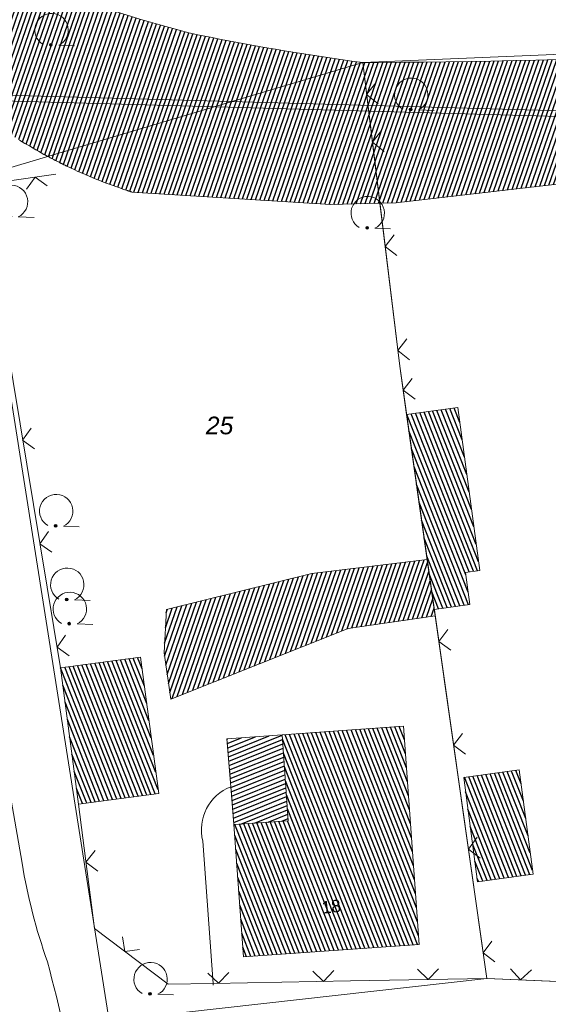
# Model space of a CAD drawing. Header units: metres. Extents: x 345144 to 348639, y 5629211 to 5635235.
# Tile 652 of 1056: x 346012 to 346037, y 5631697 to 5631744. Entities that reach past the tile are written whole.
import ezdxf
from ezdxf.enums import TextEntityAlignment as Align

# ---------------------------------------------------------------- set-up
doc = ezdxf.new("R2010")
doc.units = ezdxf.units.M
doc.header["$MEASUREMENT"] = 0
doc.linetypes.add('4_4', pattern=[1.4, 0.7, -0.7])
for name, color, linetype in [('011 Gebäude', 7, 'Continuous'), ('028 Geländeform', 7, 'Continuous'), ('081-083 Topographie', 7, 'Continuous'), ('AX Flurstück', 7, 'Continuous'), ('AX Gebäude', 7, 'Continuous'), ('Blatt', 7, 'Continuous'), ('Definitionslinie', 7, 'Continuous'), ('Präsentationsobjekt -Text (punktförmig)', 7, 'Continuous')]:
    doc.layers.add(name, color=color, linetype=linetype)
doc.styles.add('ARIAL', font='arial.ttf', dxfattribs={"height": 1})
doc.styles.add('ARIALIT', font='ariali.ttf', dxfattribs={"height": 1})
pattern_1 = [(250.9552151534, (0, 0), (0.1890527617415, -0.065261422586), [])]
pattern_2 = [(111.5294117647, (0, 0), (-0.186045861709, -0.07339575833), [])]

# ---------------------------------------------------------------- blocks, each defined once
blk = doc.blocks.new('alk_7100_nrwx2')
at = {"true_color": 0x2e2e2e}
h = blk.add_hatch(color=250, dxfattribs=at)
edge = h.paths.add_edge_path(flags=0)
edge.add_arc((0.024073, -0.597267), 0.057254, 180, 360, ccw=False)
edge.add_arc((0.024073, -0.597267), 0.057255, 0, 180, ccw=False)
at = {"color": 250, "lineweight": 5, "true_color": 0x2e2e2e, "flags": 128}
blk.add_lwpolyline([(0.349382, -0.597267), (1, -0.597267)], dxfattribs=at)
at = {"color": 250, "lineweight": 5, "true_color": 0x2e2e2e}
for centre, radius, start, end in [((0.024073, 0.012362), 0.690995, -61.9148169, -118.0851831), ((0.024073, -0.597267), 0.057255, 0, 180), ((0.024073, -0.597267), 0.057254, 180, 0)]:
    blk.add_arc(centre, radius, start, end, dxfattribs=at)

msp = doc.modelspace()

# ---------------------------------------------------------------- hatches: boundary and pattern name
at = {"layer": '011 Gebäude', "true_color": 0x8f8f8f}
h = msp.add_hatch(dxfattribs=at)
h.set_pattern_fill('_USER', color=252, scale=0.2, angle=201.8823529, style=0, pattern_type=0)
h.set_pattern_definition([(201.882352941, (0, 0), (0.074540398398, -0.185590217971), [])])
h.paths.add_polyline_path([(346021.943, 5631705.835), (346021.794, 5631707.637), (346021.794, 5631707.637), (346021.606, 5631709.919), (346021.606, 5631709.919), (346024.239, 5631710.107), (346024.239, 5631710.107), (346024.532, 5631706.02), (346024.532, 5631706.02)], flags=0)
at = {"layer": '028 Geländeform', "true_color": 0xb27500}
h = msp.add_hatch(dxfattribs=at)
h.set_pattern_fill('_USER', color=44, scale=0.2, angle=250.9552152, style=0, pattern_type=0)
h.set_pattern_definition(pattern_1)
h.paths.add_polyline_path([(346009.372, 5631740.861), (346010.685, 5631746.321), (346010.685, 5631746.321), (346012.568, 5631745.88), (346012.568, 5631745.88), (346013.011875, 5631745.712375), (346013.457563, 5631745.550484), (346013.90325, 5631745.388594), (346014.35075, 5631745.232438), (346014.79825, 5631745.076281), (346015.247563, 5631744.925859), (346015.696875, 5631744.775438), (346016.148, 5631744.63075), (346016.599125, 5631744.486063), (346017.052063, 5631744.347109), (346017.505, 5631744.208156), (346017.95975, 5631744.074938), (346018.4145, 5631743.941719), (346018.871063, 5631743.814234), (346019.327625, 5631743.68675), (346019.786, 5631743.565), (346019.786, 5631743.565), (346020.30125, 5631743.458125), (346020.817281, 5631743.355875), (346021.333313, 5631743.253625), (346021.850125, 5631743.156), (346022.366938, 5631743.058375), (346022.884531, 5631742.965375), (346023.402125, 5631742.872375), (346023.9205, 5631742.784), (346024.438875, 5631742.695625), (346024.958031, 5631742.611875), (346025.477188, 5631742.528125), (346025.997125, 5631742.449), (346026.517063, 5631742.369875), (346027.037781, 5631742.295375), (346027.5585, 5631742.220875), (346028.08, 5631742.151), (346028.08, 5631742.151), (346028.121, 5631742.15125), (346028.162, 5631742.1515), (346028.203, 5631742.15175), (346028.244, 5631742.152), (346028.285, 5631742.15225), (346028.326, 5631742.1525), (346028.367, 5631742.15275), (346028.408, 5631742.153), (346028.449, 5631742.15325), (346028.49, 5631742.1535), (346028.531, 5631742.15375), (346028.572, 5631742.154), (346028.613, 5631742.15425), (346028.654, 5631742.1545), (346028.695, 5631742.15475), (346028.736, 5631742.155), (346028.736, 5631742.155), (346028.742, 5631742.155125), (346028.748016, 5631742.155234), (346028.754031, 5631742.155344), (346028.760063, 5631742.155438), (346028.766094, 5631742.155531), (346028.772141, 5631742.155609), (346028.778188, 5631742.155688), (346028.78425, 5631742.15575), (346028.790313, 5631742.155813), (346028.796391, 5631742.155859), (346028.802469, 5631742.155906), (346028.808563, 5631742.155938), (346028.814656, 5631742.155969), (346028.820766, 5631742.155984), (346028.826875, 5631742.156), (346028.833, 5631742.156), (346028.833, 5631742.156), (346029.90425, 5631742.163875), (346030.975375, 5631742.176188), (346032.0465, 5631742.1885), (346033.1175, 5631742.20525), (346034.1885, 5631742.222), (346035.259375, 5631742.243187), (346036.33025, 5631742.264375), (346037.401, 5631742.29), (346038.47175, 5631742.315625), (346039.542375, 5631742.345688), (346040.613, 5631742.37575), (346041.6835, 5631742.41025), (346042.754, 5631742.44475), (346043.824375, 5631742.483688), (346044.89475, 5631742.522625), (346045.965, 5631742.566), (346045.965, 5631742.566), (346045.994125, 5631742.56725), (346046.02325, 5631742.568484), (346046.052375, 5631742.569719), (346046.0815, 5631742.570938), (346046.110625, 5631742.572156), (346046.13975, 5631742.573359), (346046.168875, 5631742.574563), (346046.198, 5631742.57575), (346046.227125, 5631742.576938), (346046.25625, 5631742.578109), (346046.285375, 5631742.579281), (346046.3145, 5631742.580438), (346046.343625, 5631742.581594), (346046.37275, 5631742.582734), (346046.401875, 5631742.583875), (346046.431, 5631742.585), (346046.431, 5631742.585), (346046.436, 5631742.58525), (346046.441, 5631742.5855), (346046.446, 5631742.58575), (346046.451, 5631742.586), (346046.456, 5631742.58625), (346046.461, 5631742.5865), (346046.466, 5631742.58675), (346046.471, 5631742.587), (346046.476, 5631742.58725), (346046.481, 5631742.5875), (346046.486, 5631742.58775), (346046.491, 5631742.588), (346046.496, 5631742.58825), (346046.501, 5631742.5885), (346046.506, 5631742.58875), (346046.511, 5631742.589), (346046.511, 5631742.589), (346046.863375, 5631742.603625), (346047.21575, 5631742.618734), (346047.568125, 5631742.633844), (346047.9205, 5631742.649438), (346048.272875, 5631742.665031), (346048.62525, 5631742.681109), (346048.977625, 5631742.697188), (346049.33, 5631742.71375), (346049.682375, 5631742.730313), (346050.03475, 5631742.747359), (346050.387125, 5631742.764406), (346050.7395, 5631742.781938), (346051.091875, 5631742.799469), (346051.44425, 5631742.817484), (346051.796625, 5631742.8355), (346052.149, 5631742.854), (346052.149, 5631742.854), (346052.4475, 5631742.849375), (346052.745891, 5631742.847938), (346053.044281, 5631742.8465), (346053.342563, 5631742.84825), (346053.640844, 5631742.85), (346053.939016, 5631742.854937), (346054.237188, 5631742.859875), (346054.53525, 5631742.868), (346054.833313, 5631742.876125), (346055.131266, 5631742.887438), (346055.429219, 5631742.89875), (346055.727063, 5631742.91325), (346056.024906, 5631742.92775), (346056.322641, 5631742.945438), (346056.620375, 5631742.963125), (346056.918, 5631742.984), (346056.918, 5631742.984), (346057.022875, 5631742.999), (346057.127734, 5631743.014), (346057.232594, 5631743.029), (346057.337438, 5631743.044), (346057.442281, 5631743.059), (346057.547109, 5631743.074), (346057.651938, 5631743.089), (346057.75675, 5631743.104), (346057.861563, 5631743.119), (346057.966359, 5631743.134), (346058.071156, 5631743.149), (346058.175937, 5631743.164), (346058.280719, 5631743.179), (346058.385484, 5631743.194), (346058.49025, 5631743.209), (346058.595, 5631743.224), (346058.595, 5631743.224), (346058.613, 5631743.226625), (346058.630984, 5631743.22925), (346058.648969, 5631743.231875), (346058.666938, 5631743.2345), (346058.684906, 5631743.237125), (346058.702859, 5631743.23975), (346058.720813, 5631743.242375), (346058.73875, 5631743.245), (346058.756688, 5631743.247625), (346058.774609, 5631743.25025), (346058.792531, 5631743.252875), (346058.810438, 5631743.2555), (346058.828344, 5631743.258125), (346058.846234, 5631743.26075), (346058.864125, 5631743.263375), (346058.882, 5631743.266), (346058.882, 5631743.266), (346059.106875, 5631743.29825), (346059.33175, 5631743.330531), (346059.556625, 5631743.362812), (346059.7815, 5631743.395125), (346060.006375, 5631743.427437), (346060.23125, 5631743.459781), (346060.456125, 5631743.492125), (346060.681, 5631743.5245), (346060.905875, 5631743.556875), (346061.13075, 5631743.589281), (346061.355625, 5631743.621688), (346061.5805, 5631743.654125), (346061.805375, 5631743.686563), (346062.03025, 5631743.719031), (346062.255125, 5631743.7515), (346062.48, 5631743.784), (346062.48, 5631743.784), (346062.556875, 5631743.795125), (346062.63375, 5631743.80625), (346062.710625, 5631743.817375), (346062.7875, 5631743.8285), (346062.864375, 5631743.839625), (346062.94125, 5631743.85075), (346063.018125, 5631743.861875), (346063.095, 5631743.873), (346063.171875, 5631743.884125), (346063.24875, 5631743.89525), (346063.325625, 5631743.906375), (346063.4025, 5631743.9175), (346063.479375, 5631743.928625), (346063.55625, 5631743.93975), (346063.633125, 5631743.950875), (346063.71, 5631743.962), (346063.71, 5631743.962), (346063.7765, 5631743.971625), (346063.843, 5631743.98125), (346063.9095, 5631743.990875), (346063.976, 5631744.0005), (346064.0425, 5631744.010125), (346064.109, 5631744.01975), (346064.1755, 5631744.029375), (346064.242, 5631744.039), (346064.3085, 5631744.048625), (346064.375, 5631744.05825), (346064.4415, 5631744.067875), (346064.508, 5631744.0775), (346064.5745, 5631744.087125), (346064.641, 5631744.09675), (346064.7075, 5631744.106375), (346064.774, 5631744.116), (346064.774, 5631744.116), (346076.359, 5631745.812), (346076.359, 5631745.812), (346079.237, 5631745.694), (346079.237, 5631745.694), (346084.491, 5631745.477), (346084.491, 5631745.477), (346085.542, 5631745.426), (346085.542, 5631745.426), (346103.509, 5631744.556), (346103.509, 5631744.556), (346113.424, 5631744.206), (346113.424, 5631744.206), (346113.430125, 5631744.2065), (346113.436266, 5631744.207), (346113.442406, 5631744.2075), (346113.448563, 5631744.208), (346113.454719, 5631744.2085), (346113.460891, 5631744.209), (346113.467063, 5631744.2095), (346113.47325, 5631744.21), (346113.479438, 5631744.2105), (346113.485641, 5631744.211), (346113.491844, 5631744.2115), (346113.498063, 5631744.212), (346113.504281, 5631744.2125), (346113.510516, 5631744.213), (346113.51675, 5631744.2135), (346113.523, 5631744.214), (346113.523, 5631744.214), (346113.525375, 5631744.21425), (346113.527766, 5631744.2145), (346113.530156, 5631744.21475), (346113.532563, 5631744.215), (346113.534969, 5631744.21525), (346113.537391, 5631744.2155), (346113.539813, 5631744.21575), (346113.54225, 5631744.216), (346113.544688, 5631744.21625), (346113.547141, 5631744.2165), (346113.549594, 5631744.21675), (346113.552063, 5631744.217), (346113.554531, 5631744.21725), (346113.557016, 5631744.2175), (346113.5595, 5631744.21775), (346113.562, 5631744.218), (346113.562, 5631744.218), (346113.809125, 5631744.240625), (346114.052516, 5631744.271656), (346114.295906, 5631744.302688), (346114.535563, 5631744.342125), (346114.775219, 5631744.381563), (346115.011141, 5631744.429406), (346115.247063, 5631744.47725), (346115.47925, 5631744.5335), (346115.711437, 5631744.58975), (346115.939891, 5631744.654406), (346116.168344, 5631744.719063), (346116.393063, 5631744.792125), (346116.617781, 5631744.865188), (346116.838766, 5631744.946656), (346117.05975, 5631745.028125), (346117.277, 5631745.118), (346117.277, 5631745.118), (346117.282, 5631745.120125), (346117.287016, 5631745.12225), (346117.292031, 5631745.124375), (346117.297063, 5631745.1265), (346117.302094, 5631745.128625), (346117.307141, 5631745.13075), (346117.312188, 5631745.132875), (346117.31725, 5631745.135), (346117.322313, 5631745.137125), (346117.327391, 5631745.13925), (346117.332469, 5631745.141375), (346117.337563, 5631745.1435), (346117.342656, 5631745.145625), (346117.347766, 5631745.14775), (346117.352875, 5631745.149875), (346117.358, 5631745.152), (346117.358, 5631745.152), (346117.359, 5631745.152375), (346117.359984, 5631745.152766), (346117.360969, 5631745.153156), (346117.361937, 5631745.153563), (346117.362906, 5631745.153969), (346117.363859, 5631745.154391), (346117.364812, 5631745.154813), (346117.36575, 5631745.15525), (346117.366688, 5631745.155688), (346117.367609, 5631745.156141), (346117.368531, 5631745.156594), (346117.369438, 5631745.157063), (346117.370344, 5631745.157531), (346117.371234, 5631745.158016), (346117.372125, 5631745.1585), (346117.373, 5631745.159), (346117.373, 5631745.159), (346117.625625, 5631745.266125), (346117.873156, 5631745.384734), (346118.120688, 5631745.503344), (346118.363125, 5631745.633438), (346118.605563, 5631745.763531), (346118.842906, 5631745.905109), (346119.08025, 5631746.046688), (346119.3125, 5631746.19975), (346119.54475, 5631746.352813), (346119.771906, 5631746.517359), (346119.999062, 5631746.681906), (346120.221125, 5631746.857938), (346120.443188, 5631747.033969), (346120.660156, 5631747.221484), (346120.877125, 5631747.409), (346121.089, 5631747.608), (346121.089, 5631747.608), (346121.0925, 5631747.61175), (346121.096, 5631747.615516), (346121.0995, 5631747.619281), (346121.103, 5631747.623063), (346121.1065, 5631747.626844), (346121.11, 5631747.630641), (346121.1135, 5631747.634438), (346121.117, 5631747.63825), (346121.1205, 5631747.642063), (346121.124, 5631747.645891), (346121.1275, 5631747.649719), (346121.131, 5631747.653562), (346121.1345, 5631747.657406), (346121.138, 5631747.661266), (346121.1415, 5631747.665125), (346121.145, 5631747.669), (346121.145, 5631747.669), (346121.1455, 5631747.669625), (346121.146016, 5631747.67025), (346121.146531, 5631747.670875), (346121.147063, 5631747.6715), (346121.147594, 5631747.672125), (346121.148141, 5631747.67275), (346121.148688, 5631747.673375), (346121.14925, 5631747.674), (346121.149813, 5631747.674625), (346121.150391, 5631747.67525), (346121.150969, 5631747.675875), (346121.151563, 5631747.6765), (346121.152156, 5631747.677125), (346121.152766, 5631747.67775), (346121.153375, 5631747.678375), (346121.154, 5631747.679), (346121.154, 5631747.679), (346121.243125, 5631747.7775), (346121.328375, 5631747.877531), (346121.413625, 5631747.977563), (346121.495, 5631748.079125), (346121.576375, 5631748.180688), (346121.653875, 5631748.283781), (346121.731375, 5631748.386875), (346121.805, 5631748.4915), (346121.878625, 5631748.596125), (346121.948375, 5631748.702281), (346122.018125, 5631748.808438), (346122.084, 5631748.916125), (346122.149875, 5631749.023813), (346122.211875, 5631749.133031), (346122.273875, 5631749.24225), (346122.332, 5631749.353), (346122.332, 5631749.353), (346122.333875, 5631749.3565), (346122.335734, 5631749.36), (346122.337594, 5631749.3635), (346122.339438, 5631749.367), (346122.341281, 5631749.3705), (346122.343109, 5631749.374), (346122.344938, 5631749.3775), (346122.34675, 5631749.381), (346122.348563, 5631749.3845), (346122.350359, 5631749.388), (346122.352156, 5631749.3915), (346122.353938, 5631749.395), (346122.355719, 5631749.3985), (346122.357484, 5631749.402), (346122.35925, 5631749.4055), (346122.361, 5631749.409), (346122.361, 5631749.409), (346122.361125, 5631749.409375), (346122.361266, 5631749.409734), (346122.361406, 5631749.410094), (346122.361563, 5631749.410438), (346122.361719, 5631749.410781), (346122.361891, 5631749.411109), (346122.362063, 5631749.411438), (346122.36225, 5631749.41175), (346122.362438, 5631749.412063), (346122.362641, 5631749.412359), (346122.362844, 5631749.412656), (346122.363063, 5631749.412938), (346122.363281, 5631749.413219), (346122.363516, 5631749.413484), (346122.36375, 5631749.41375), (346122.364, 5631749.414), (346122.364, 5631749.414), (346122.466625, 5631749.614125), (346122.556672, 5631749.819234), (346122.646719, 5631750.024344), (346122.724187, 5631750.234438), (346122.801656, 5631750.444531), (346122.866547, 5631750.659609), (346122.931438, 5631750.874688), (346122.98375, 5631751.09475), (346123.036063, 5631751.314813), (346123.075797, 5631751.539859), (346123.115531, 5631751.764906), (346123.142688, 5631751.994938), (346123.169844, 5631752.224969), (346123.184422, 5631752.459984), (346123.199, 5631752.695), (346123.201, 5631752.935), (346123.201, 5631752.935), (346124.389, 5631753.163), (346124.389, 5631753.163), (346127.768, 5631753.812), (346127.768, 5631753.812), (346129.726, 5631754.782), (346129.726, 5631754.782), (346132.702, 5631754.937), (346132.702, 5631754.937), (346132.325875, 5631754.804875), (346131.968, 5631754.648578), (346131.610125, 5631754.492281), (346131.2705, 5631754.311813), (346130.930875, 5631754.131344), (346130.6095, 5631753.926703), (346130.288125, 5631753.722062), (346129.985, 5631753.49325), (346129.681875, 5631753.264437), (346129.397, 5631753.011453), (346129.112125, 5631752.758469), (346128.8455, 5631752.481313), (346128.578875, 5631752.204156), (346128.3305, 5631751.902828), (346128.082125, 5631751.6015), (346127.852, 5631751.276), (346127.852, 5631751.276), (346127.68, 5631751.025875), (346127.519406, 5631750.770438), (346127.358813, 5631750.515), (346127.209625, 5631750.25425), (346127.060438, 5631749.9935), (346126.922656, 5631749.727438), (346126.784875, 5631749.461375), (346126.6585, 5631749.19), (346126.532125, 5631748.918625), (346126.417156, 5631748.641938), (346126.302188, 5631748.36525), (346126.198625, 5631748.08325), (346126.095063, 5631747.80125), (346126.002906, 5631747.513937), (346125.91075, 5631747.226625), (346125.83, 5631746.934), (346125.83, 5631746.934), (346125.601375, 5631746.4225), (346125.342938, 5631745.93625), (346125.0845, 5631745.45), (346124.79625, 5631744.989), (346124.508, 5631744.528), (346124.189938, 5631744.09225), (346123.871875, 5631743.6565), (346123.524, 5631743.246), (346123.176125, 5631742.8355), (346122.798438, 5631742.45025), (346122.42075, 5631742.065), (346122.01325, 5631741.705), (346121.60575, 5631741.345), (346121.168438, 5631741.01025), (346120.731125, 5631740.6755), (346120.264, 5631740.366), (346120.264, 5631740.366), (346120.00025, 5631740.29225), (346119.73525, 5631740.228406), (346119.47025, 5631740.164563), (346119.204, 5631740.110625), (346118.93775, 5631740.056688), (346118.67025, 5631740.012656), (346118.40275, 5631739.968625), (346118.134, 5631739.9345), (346117.86525, 5631739.900375), (346117.59525, 5631739.876156), (346117.32525, 5631739.851938), (346117.054, 5631739.837625), (346116.78275, 5631739.823313), (346116.51025, 5631739.818906), (346116.23775, 5631739.8145), (346115.964, 5631739.82), (346115.964, 5631739.82), (346115.953875, 5631739.82), (346115.943734, 5631739.82), (346115.933594, 5631739.82), (346115.923438, 5631739.82), (346115.913281, 5631739.82), (346115.903109, 5631739.82), (346115.892938, 5631739.82), (346115.88275, 5631739.82), (346115.872563, 5631739.82), (346115.862359, 5631739.82), (346115.852156, 5631739.82), (346115.841938, 5631739.82), (346115.831719, 5631739.82), (346115.821484, 5631739.82), (346115.81125, 5631739.82), (346115.801, 5631739.82), (346115.801, 5631739.82), (346115.79075, 5631739.82), (346115.780516, 5631739.82), (346115.770281, 5631739.82), (346115.760063, 5631739.82), (346115.749844, 5631739.82), (346115.739641, 5631739.82), (346115.729438, 5631739.82), (346115.71925, 5631739.82), (346115.709063, 5631739.82), (346115.698891, 5631739.82), (346115.688719, 5631739.82), (346115.678563, 5631739.82), (346115.668406, 5631739.82), (346115.658266, 5631739.82), (346115.648125, 5631739.82), (346115.638, 5631739.82), (346115.638, 5631739.82), (346115.6175, 5631739.82), (346115.597016, 5631739.82), (346115.576531, 5631739.82), (346115.556063, 5631739.82), (346115.535594, 5631739.82), (346115.515141, 5631739.82), (346115.494687, 5631739.82), (346115.47425, 5631739.82), (346115.453813, 5631739.82), (346115.433391, 5631739.82), (346115.412969, 5631739.82), (346115.392562, 5631739.82), (346115.372156, 5631739.82), (346115.351766, 5631739.82), (346115.331375, 5631739.82), (346115.311, 5631739.82), (346115.311, 5631739.82), (346114.32475, 5631739.821), (346113.338531, 5631739.825438), (346112.352313, 5631739.829875), (346111.366125, 5631739.83775), (346110.379938, 5631739.845625), (346109.393781, 5631739.856938), (346108.407625, 5631739.86825), (346107.4215, 5631739.883), (346106.435375, 5631739.89775), (346105.449281, 5631739.915938), (346104.463188, 5631739.934125), (346103.477125, 5631739.95575), (346102.491063, 5631739.977375), (346101.505031, 5631740.002438), (346100.519, 5631740.0275), (346099.533, 5631740.056), (346099.533, 5631740.056), (346099.43625, 5631740.0575), (346099.3395, 5631740.059031), (346099.24275, 5631740.060563), (346099.146, 5631740.062125), (346099.04925, 5631740.063688), (346098.9525, 5631740.065281), (346098.85575, 5631740.066875), (346098.759, 5631740.0685), (346098.66225, 5631740.070125), (346098.5655, 5631740.071781), (346098.46875, 5631740.073438), (346098.372, 5631740.075125), (346098.27525, 5631740.076813), (346098.1785, 5631740.078531), (346098.08175, 5631740.08025), (346097.985, 5631740.082), (346097.985, 5631740.082), (346096.987, 5631740.09875), (346095.989016, 5631740.116438), (346094.991031, 5631740.134125), (346093.993063, 5631740.15275), (346092.995094, 5631740.171375), (346091.997141, 5631740.190938), (346090.999188, 5631740.2105), (346090.00125, 5631740.231), (346089.003312, 5631740.2515), (346088.005391, 5631740.272938), (346087.007469, 5631740.294375), (346086.009562, 5631740.31675), (346085.011656, 5631740.339125), (346084.013766, 5631740.362438), (346083.015875, 5631740.38575), (346082.018, 5631740.41), (346082.018, 5631740.41), (346081.882125, 5631740.413125), (346081.74625, 5631740.416031), (346081.610375, 5631740.418938), (346081.4745, 5631740.421625), (346081.338625, 5631740.424313), (346081.20275, 5631740.426781), (346081.066875, 5631740.42925), (346080.931, 5631740.4315), (346080.795125, 5631740.43375), (346080.65925, 5631740.435781), (346080.523375, 5631740.437813), (346080.3875, 5631740.439625), (346080.251625, 5631740.441438), (346080.11575, 5631740.443031), (346079.979875, 5631740.444625), (346079.844, 5631740.446), (346079.844, 5631740.446), (346079.402625, 5631740.45075), (346078.96125, 5631740.453344), (346078.519875, 5631740.455938), (346078.0785, 5631740.456375), (346077.637125, 5631740.456813), (346077.19575, 5631740.455094), (346076.754375, 5631740.453375), (346076.313, 5631740.4495), (346075.871625, 5631740.445625), (346075.43025, 5631740.439594), (346074.988875, 5631740.433563), (346074.5475, 5631740.425375), (346074.106125, 5631740.417188), (346073.66475, 5631740.406844), (346073.223375, 5631740.3965), (346072.782, 5631740.384), (346072.782, 5631740.384), (346072.356125, 5631740.350625), (346071.932281, 5631740.306266), (346071.508438, 5631740.261906), (346071.086625, 5631740.206563), (346070.664813, 5631740.151219), (346070.245031, 5631740.084891), (346069.82525, 5631740.018563), (346069.4075, 5631739.94125), (346068.98975, 5631739.863938), (346068.574031, 5631739.775641), (346068.158313, 5631739.687344), (346067.744625, 5631739.588063), (346067.330938, 5631739.488781), (346066.919281, 5631739.378516), (346066.507625, 5631739.26825), (346066.098, 5631739.147), (346066.098, 5631739.147), (346063.033, 5631738.355), (346063.033, 5631738.355), (346062.477, 5631738.211), (346062.477, 5631738.211), (346047.387, 5631737.315), (346047.387, 5631737.315), (346046.531, 5631737.264), (346046.531, 5631737.264), (346043.81, 5631737.103), (346043.81, 5631737.103), (346029.662, 5631735.464), (346029.662, 5631735.464), (346028.899, 5631735.444), (346028.899, 5631735.444), (346026.566, 5631735.383), (346026.566, 5631735.383), (346017.078, 5631735.978), (346017.078, 5631735.978), (346017.071625, 5631735.98), (346017.06525, 5631735.982016), (346017.058875, 5631735.984031), (346017.0525, 5631735.986063), (346017.046125, 5631735.988094), (346017.03975, 5631735.990141), (346017.033375, 5631735.992188), (346017.027, 5631735.99425), (346017.020625, 5631735.996312), (346017.01425, 5631735.998391), (346017.007875, 5631736.000469), (346017.0015, 5631736.002563), (346016.995125, 5631736.004656), (346016.98875, 5631736.006766), (346016.982375, 5631736.008875), (346016.976, 5631736.011), (346016.976, 5631736.011), (346016.96925, 5631736.013125), (346016.962516, 5631736.015266), (346016.955781, 5631736.017406), (346016.949063, 5631736.019563), (346016.942344, 5631736.021719), (346016.935641, 5631736.023891), (346016.928938, 5631736.026063), (346016.92225, 5631736.02825), (346016.915563, 5631736.030438), (346016.908891, 5631736.032641), (346016.902219, 5631736.034844), (346016.895563, 5631736.037063), (346016.888906, 5631736.039281), (346016.882266, 5631736.041516), (346016.875625, 5631736.04375), (346016.869, 5631736.046), (346016.869, 5631736.046), (346016.682, 5631736.107375), (346016.4965, 5631736.171641), (346016.311, 5631736.235906), (346016.127, 5631736.303063), (346015.943, 5631736.370219), (346015.7605, 5631736.440266), (346015.578, 5631736.510312), (346015.397, 5631736.58325), (346015.216, 5631736.656188), (346015.0365, 5631736.732016), (346014.857, 5631736.807844), (346014.679, 5631736.886563), (346014.501, 5631736.965281), (346014.3245, 5631737.046891), (346014.148, 5631737.1285), (346013.973, 5631737.213), (346013.973, 5631737.213), (346013.95275, 5631737.22275), (346013.9325, 5631737.232547), (346013.91225, 5631737.242344), (346013.892, 5631737.252188), (346013.87175, 5631737.262031), (346013.8515, 5631737.271922), (346013.83125, 5631737.281813), (346013.811, 5631737.29175), (346013.79075, 5631737.301688), (346013.7705, 5631737.311672), (346013.75025, 5631737.321656), (346013.73, 5631737.331688), (346013.70975, 5631737.341719), (346013.6895, 5631737.351797), (346013.66925, 5631737.361875), (346013.649, 5631737.372), (346013.649, 5631737.372), (346013.6485, 5631737.37225), (346013.648, 5631737.372516), (346013.6475, 5631737.372781), (346013.647, 5631737.373063), (346013.6465, 5631737.373344), (346013.646, 5631737.373641), (346013.6455, 5631737.373938), (346013.645, 5631737.37425), (346013.6445, 5631737.374563), (346013.644, 5631737.374891), (346013.6435, 5631737.375219), (346013.643, 5631737.375563), (346013.6425, 5631737.375906), (346013.642, 5631737.376266), (346013.6415, 5631737.376625), (346013.641, 5631737.377), (346013.641, 5631737.377), (346013.605, 5631737.395), (346013.569063, 5631737.413125), (346013.533125, 5631737.43125), (346013.49725, 5631737.4495), (346013.461375, 5631737.46775), (346013.425563, 5631737.486125), (346013.38975, 5631737.5045), (346013.354, 5631737.523), (346013.31825, 5631737.5415), (346013.282563, 5631737.560125), (346013.246875, 5631737.57875), (346013.21125, 5631737.5975), (346013.175625, 5631737.61625), (346013.140063, 5631737.635125), (346013.1045, 5631737.654), (346013.069, 5631737.673), (346013.069, 5631737.673), (346013.063875, 5631737.67575), (346013.05875, 5631737.678516), (346013.053625, 5631737.681281), (346013.0485, 5631737.684063), (346013.043375, 5631737.686844), (346013.03825, 5631737.689641), (346013.033125, 5631737.692438), (346013.028, 5631737.69525), (346013.022875, 5631737.698063), (346013.01775, 5631737.700891), (346013.012625, 5631737.703719), (346013.0075, 5631737.706563), (346013.002375, 5631737.709406), (346012.99725, 5631737.712266), (346012.992125, 5631737.715125), (346012.987, 5631737.718), (346012.987, 5631737.718), (346012.980375, 5631737.7215), (346012.973766, 5631737.725016), (346012.967156, 5631737.728531), (346012.960563, 5631737.732063), (346012.953969, 5631737.735594), (346012.947391, 5631737.739141), (346012.940813, 5631737.742688), (346012.93425, 5631737.74625), (346012.927688, 5631737.749813), (346012.921141, 5631737.753391), (346012.914594, 5631737.756969), (346012.908063, 5631737.760563), (346012.901531, 5631737.764156), (346012.895016, 5631737.767766), (346012.8885, 5631737.771375), (346012.882, 5631737.775), (346012.882, 5631737.775), (346012.75125, 5631737.84675), (346012.621391, 5631737.920203), (346012.491531, 5631737.993656), (346012.362563, 5631738.068813), (346012.233594, 5631738.143969), (346012.105516, 5631738.220828), (346011.977438, 5631738.297688), (346011.85025, 5631738.37625), (346011.723063, 5631738.454813), (346011.596766, 5631738.535078), (346011.470469, 5631738.615344), (346011.345063, 5631738.697313), (346011.219656, 5631738.779281), (346011.095141, 5631738.862953), (346010.970625, 5631738.946625), (346010.847, 5631739.032), (346010.847, 5631739.032), (346010.8405, 5631739.0365), (346010.834, 5631739.041), (346010.8275, 5631739.0455), (346010.821, 5631739.05), (346010.8145, 5631739.0545), (346010.808, 5631739.059), (346010.8015, 5631739.0635), (346010.795, 5631739.068), (346010.7885, 5631739.0725), (346010.782, 5631739.077), (346010.7755, 5631739.0815), (346010.769, 5631739.086), (346010.7625, 5631739.0905), (346010.756, 5631739.095), (346010.7495, 5631739.0995), (346010.743, 5631739.104), (346010.743, 5631739.104), (346010.69775, 5631739.135625), (346010.652625, 5631739.167469), (346010.6075, 5631739.199313), (346010.5625, 5631739.231375), (346010.5175, 5631739.263437), (346010.472625, 5631739.295719), (346010.42775, 5631739.328), (346010.383, 5631739.3605), (346010.33825, 5631739.393), (346010.293625, 5631739.425719), (346010.249, 5631739.458438), (346010.2045, 5631739.491375), (346010.16, 5631739.524313), (346010.115625, 5631739.557469), (346010.07125, 5631739.590625), (346010.027, 5631739.624), (346010.027, 5631739.624)], flags=0)
h = msp.add_hatch(dxfattribs=at)
h.set_pattern_fill('_USER', color=44, scale=0.2, angle=250.9552152, style=0, pattern_type=0)
h.set_pattern_definition(pattern_1)
h.paths.add_polyline_path([(346018.723, 5631716.082), (346025.657, 5631717.803), (346025.657, 5631717.803), (346031.156, 5631718.463), (346031.156, 5631718.463), (346031.493, 5631716.092), (346031.493, 5631716.092), (346031.537, 5631715.779), (346031.537, 5631715.779), (346027.379, 5631715.182), (346027.379, 5631715.182), (346018.924, 5631711.816), (346018.924, 5631711.816), (346018.609, 5631714.023), (346018.609, 5631714.023)], flags=0)
at = {"layer": 'AX Gebäude', "true_color": 0x4f4f4f}
h = msp.add_hatch(dxfattribs=at)
h.set_pattern_fill('_USER', color=251, scale=0.2, angle=111.5294118, style=0, pattern_type=0)
h.set_pattern_definition(pattern_2)
h.paths.add_polyline_path([(346030.174, 5631725.38), (346032.608, 5631725.71), (346033.663, 5631717.946), (346032.975, 5631717.853), (346033.183, 5631716.322), (346031.493, 5631716.092)], flags=0)
h = msp.add_hatch(dxfattribs=at)
h.set_pattern_fill('_USER', color=251, scale=0.2, angle=111.5294118, style=0, pattern_type=0)
h.set_pattern_definition(pattern_2)
h.paths.add_polyline_path([(346013.669, 5631713.305), (346017.486, 5631713.813), (346018.352, 5631707.317), (346014.534, 5631706.808)], flags=0)
h = msp.add_hatch(dxfattribs=at)
h.set_pattern_fill('_USER', color=251, scale=0.2, angle=111.5294118, style=0, pattern_type=0)
h.set_pattern_definition(pattern_2)
h.paths.add_polyline_path([(346024.239, 5631710.108), (346030.029, 5631710.524), (346030.775, 5631700.127), (346022.395, 5631699.526), (346021.943, 5631705.836), (346024.532, 5631706.021)], flags=0)
h = msp.add_hatch(dxfattribs=at)
h.set_pattern_fill('_USER', color=251, scale=0.2, angle=111.5294118, style=0, pattern_type=0)
h.set_pattern_definition(pattern_2)
h.paths.add_polyline_path([(346032.895, 5631708.082), (346035.541, 5631708.437), (346036.207, 5631703.467), (346033.56, 5631703.113)], flags=0)

# ---------------------------------------------------------------- linework, layer by layer
at = {"layer": '011 Gebäude', "color": 251, "linetype": 'Continuous', "lineweight": 13, "true_color": 0x4f4f4f, "flags": 128}
msp.add_lwpolyline([(346021.943, 5631705.835), (346021.794, 5631707.637), (346021.794, 5631707.637), (346021.606, 5631709.919), (346021.606, 5631709.919), (346024.239, 5631710.107), (346024.239, 5631710.107), (346024.532, 5631706.02), (346024.532, 5631706.02), (346021.943, 5631705.835)], dxfattribs=at)
at = {"layer": '081-083 Topographie', "color": 7, "linetype": 'Continuous', "lineweight": 5, "flags": 128}
for points in [[(346028.08, 5631742.151), (346028.453, 5631739.096), (346028.453, 5631739.096), (346028.899, 5631735.444), (346028.899, 5631735.444), (346029.846, 5631727.682), (346029.846, 5631727.682), (346030.174, 5631725.379)], [(346009.742, 5631717.349), (346011.145, 5631708), (346011.145, 5631708), (346011.836, 5631703.996)], [(346031.493, 5631716.092), (346031.537, 5631715.779), (346031.537, 5631715.779), (346033.992, 5631698.504)], [(346020.452, 5631705.045), (346020.949, 5631698.265), (346020.949, 5631698.265), (346020.955, 5631698.184)], [(346033.992, 5631698.504), (346042.204, 5631698.157), (346042.204, 5631698.157), (346043.759, 5631698.091), (346043.759, 5631698.091), (346051.392, 5631697.768)]]:
    msp.add_lwpolyline(points, dxfattribs=at)
at = {"layer": '081-083 Topographie', "color": 7, "linetype": 'Continuous', "lineweight": 5}
for centre, radius, start, end in [((346022.591, 5631705.581), 2.205073, 111.188618, -165.9322476), ((346039.641, 5631708.661), 28.193621, -170.4758701, -160.6106918), ((345948.485, 5631681.722), 66.911464, 3.53360297, 15.23153673)]:
    msp.add_arc(centre, radius, start, end, dxfattribs=at)
at = {"layer": 'AX Flurstück', "color": 8, "linetype": 'Continuous', "lineweight": 13, "true_color": 0x808080, "flags": 128}
for points in [[(346135.579, 5631813.345), (346120.799, 5631801.459), (346121.249, 5631773.942), (346124.201, 5631754.676), (346124.622, 5631751.272), (346114.87, 5631743.103), (346108.063, 5631743.45), (346097.661, 5631743.75), (346085.661, 5631743.708), (346079.808, 5631827.962), (346072.995, 5631826.767), (346075.873, 5631787.764), (346061.267, 5631786.867), (346064.774, 5631744.116), (346062.475, 5631744.179), (346062.499, 5631742.567), (346054.948, 5631741.74), (346046.091, 5631741.389), (346045.93, 5631742.896), (346028.079, 5631742.151), (346009.629, 5631736.649)], [(346047.546, 5631727.755), (346051.391, 5631697.768), (346033.992, 5631698.505), (346029.846, 5631727.683), (346028.079, 5631742.151), (346045.93, 5631742.896), (346046.091, 5631741.389), (346047.546, 5631727.755)], [(346033.992, 5631698.505), (346015.997, 5631696.484), (346010.374, 5631731.956), (346009.629, 5631736.649), (346028.079, 5631742.151), (346029.846, 5631727.683), (346033.992, 5631698.505)], [(345854.261, 5631714.326), (345854.12, 5631715.607), (345854.831, 5631715.428), (345859.544, 5631715.945), (345891.7, 5631721.266), (345914.732, 5631724.883), (345953.56, 5631731.071), (345983.61, 5631735.264), (345999.549, 5631737.334), (346009.629, 5631736.649), (346010.374, 5631731.956), (346015.997, 5631696.484)], [(346086.008, 5631698.89), (346102.952, 5631698.143), (346120.826, 5631698.676), (346120.227, 5631694.002), (346110.18, 5631693.749), (346107.039, 5631693.862), (346108.475, 5631688.468), (346096.948, 5631687.778), (346083.643, 5631687.499), (346084.266, 5631693.11), (346059.621, 5631694.122), (346049.447, 5631694.195), (346037.123, 5631694.295), (346034.436, 5631694.174), (346023.297, 5631686.501), (346019.033, 5631685.474), (346016.605, 5631692.717), (346015.997, 5631696.484), (346033.992, 5631698.505), (346051.391, 5631697.768), (346068.128, 5631698.105), (346086.008, 5631698.89)]]:
    msp.add_lwpolyline(points, dxfattribs=at)
at = {"layer": 'AX Gebäude', "color": 7, "linetype": 'Continuous', "lineweight": 5, "flags": 128}
for points in [[(346030.174, 5631725.38), (346032.608, 5631725.71), (346033.663, 5631717.946), (346032.975, 5631717.853), (346033.183, 5631716.322), (346031.493, 5631716.092), (346030.174, 5631725.38)], [(346013.669, 5631713.305), (346017.486, 5631713.813), (346018.352, 5631707.317), (346014.534, 5631706.808), (346013.669, 5631713.305)], [(346024.239, 5631710.108), (346030.029, 5631710.524), (346030.775, 5631700.127), (346022.395, 5631699.526), (346021.943, 5631705.836), (346024.532, 5631706.021), (346024.239, 5631710.108)], [(346032.895, 5631708.082), (346035.541, 5631708.437), (346036.207, 5631703.467), (346033.56, 5631703.113), (346032.895, 5631708.082)]]:
    msp.add_lwpolyline(points, dxfattribs=at)
at = {"layer": 'Blatt', "color": 205, "linetype": 'Continuous', "lineweight": 5, "true_color": 0x873099, "flags": 128}
for points in [[(345896.548, 5631743.817), (345899.544, 5631850.195), (345999.397, 5631879.63), (345998.551, 5631913.463), (346058.619, 5631921.978), (346072.237, 5631883.782), (346112.288, 5631896.345), (346200.253, 5631904.994), (346223.86, 5631882.121), (346261.053, 5631882.873), (346286.994, 5631890.203), (346344.136, 5631937.665), (346401.961, 5631930.519), (346396.306, 5631729.744), (345896.548, 5631743.817)], [(346389.009, 5631479.609), (345896.378, 5631493.48), (345894.943, 5631530.127), (345896.135, 5631562.44), (345895.074, 5631605.532), (345892.475, 5631608.17), (345896.288, 5631743.557), (346396.046, 5631729.484), (346389.009, 5631479.609)]]:
    msp.add_lwpolyline(points, dxfattribs=at)
at = {"layer": 'Definitionslinie', "color": 44, "linetype": 'Continuous', "lineweight": 5, "true_color": 0xb27500, "flags": 128}
for points in [[(346012.568, 5631745.88), (346013.011875, 5631745.712375), (346013.457563, 5631745.550484), (346013.90325, 5631745.388594), (346014.35075, 5631745.232438), (346014.79825, 5631745.076281), (346015.247563, 5631744.925859), (346015.696875, 5631744.775438), (346016.148, 5631744.63075), (346016.599125, 5631744.486063), (346017.052063, 5631744.347109), (346017.505, 5631744.208156), (346017.95975, 5631744.074938), (346018.4145, 5631743.941719), (346018.871063, 5631743.814234), (346019.327625, 5631743.68675), (346019.786, 5631743.565)], [(346019.786, 5631743.565), (346020.30125, 5631743.458125), (346020.817281, 5631743.355875), (346021.333313, 5631743.253625), (346021.850125, 5631743.156), (346022.366938, 5631743.058375), (346022.884531, 5631742.965375), (346023.402125, 5631742.872375), (346023.9205, 5631742.784), (346024.438875, 5631742.695625), (346024.958031, 5631742.611875), (346025.477188, 5631742.528125), (346025.997125, 5631742.449), (346026.517063, 5631742.369875), (346027.037781, 5631742.295375), (346027.5585, 5631742.220875), (346028.08, 5631742.151)], [(346028.08, 5631742.151), (346028.121, 5631742.15125), (346028.162, 5631742.1515), (346028.203, 5631742.15175), (346028.244, 5631742.152), (346028.285, 5631742.15225), (346028.326, 5631742.1525), (346028.367, 5631742.15275), (346028.408, 5631742.153), (346028.449, 5631742.15325), (346028.49, 5631742.1535), (346028.531, 5631742.15375), (346028.572, 5631742.154), (346028.613, 5631742.15425), (346028.654, 5631742.1545), (346028.695, 5631742.15475), (346028.736, 5631742.155), (346028.736, 5631742.155), (346028.742, 5631742.155125), (346028.748016, 5631742.155234), (346028.754031, 5631742.155344), (346028.760063, 5631742.155438), (346028.766094, 5631742.155531), (346028.772141, 5631742.155609), (346028.778188, 5631742.155688), (346028.78425, 5631742.15575), (346028.790313, 5631742.155813), (346028.796391, 5631742.155859), (346028.802469, 5631742.155906), (346028.808563, 5631742.155938), (346028.814656, 5631742.155969), (346028.820766, 5631742.155984), (346028.826875, 5631742.156), (346028.833, 5631742.156), (346028.833, 5631742.156), (346029.90425, 5631742.163875), (346030.975375, 5631742.176188), (346032.0465, 5631742.1885), (346033.1175, 5631742.20525), (346034.1885, 5631742.222), (346035.259375, 5631742.243187), (346036.33025, 5631742.264375), (346037.401, 5631742.29)], [(346011.723063, 5631738.454813), (346011.85025, 5631738.37625), (346011.977438, 5631738.297688), (346012.105516, 5631738.220828), (346012.233594, 5631738.143969), (346012.362563, 5631738.068813), (346012.491531, 5631737.993656), (346012.621391, 5631737.920203), (346012.75125, 5631737.84675), (346012.882, 5631737.775), (346012.882, 5631737.775), (346012.8885, 5631737.771375), (346012.895016, 5631737.767766), (346012.901531, 5631737.764156), (346012.908063, 5631737.760563), (346012.914594, 5631737.756969), (346012.921141, 5631737.753391), (346012.927688, 5631737.749813), (346012.93425, 5631737.74625), (346012.940813, 5631737.742688), (346012.947391, 5631737.739141), (346012.953969, 5631737.735594), (346012.960563, 5631737.732063), (346012.967156, 5631737.728531), (346012.973766, 5631737.725016), (346012.980375, 5631737.7215), (346012.987, 5631737.718), (346012.987, 5631737.718), (346012.992125, 5631737.715125), (346012.99725, 5631737.712266), (346013.002375, 5631737.709406), (346013.0075, 5631737.706563), (346013.012625, 5631737.703719), (346013.01775, 5631737.700891), (346013.022875, 5631737.698063), (346013.028, 5631737.69525), (346013.033125, 5631737.692438), (346013.03825, 5631737.689641), (346013.043375, 5631737.686844), (346013.0485, 5631737.684063), (346013.053625, 5631737.681281), (346013.05875, 5631737.678516), (346013.063875, 5631737.67575), (346013.069, 5631737.673), (346013.069, 5631737.673), (346013.1045, 5631737.654), (346013.140063, 5631737.635125), (346013.175625, 5631737.61625), (346013.21125, 5631737.5975), (346013.246875, 5631737.57875), (346013.282563, 5631737.560125), (346013.31825, 5631737.5415), (346013.354, 5631737.523), (346013.38975, 5631737.5045), (346013.425563, 5631737.486125), (346013.461375, 5631737.46775), (346013.49725, 5631737.4495), (346013.533125, 5631737.43125), (346013.569063, 5631737.413125), (346013.605, 5631737.395), (346013.641, 5631737.377), (346013.641, 5631737.377), (346013.6415, 5631737.376625), (346013.642, 5631737.376266), (346013.6425, 5631737.375906), (346013.643, 5631737.375563), (346013.6435, 5631737.375219), (346013.644, 5631737.374891), (346013.6445, 5631737.374563), (346013.645, 5631737.37425), (346013.6455, 5631737.373938), (346013.646, 5631737.373641), (346013.6465, 5631737.373344), (346013.647, 5631737.373063), (346013.6475, 5631737.372781), (346013.648, 5631737.372516), (346013.6485, 5631737.37225), (346013.649, 5631737.372), (346013.649, 5631737.372), (346013.66925, 5631737.361875), (346013.6895, 5631737.351797), (346013.70975, 5631737.341719), (346013.73, 5631737.331688), (346013.75025, 5631737.321656), (346013.7705, 5631737.311672), (346013.79075, 5631737.301688), (346013.811, 5631737.29175), (346013.83125, 5631737.281813), (346013.8515, 5631737.271922), (346013.87175, 5631737.262031), (346013.892, 5631737.252188), (346013.91225, 5631737.242344), (346013.9325, 5631737.232547), (346013.95275, 5631737.22275), (346013.973, 5631737.213), (346013.973, 5631737.213), (346014.148, 5631737.1285), (346014.3245, 5631737.046891), (346014.501, 5631736.965281), (346014.679, 5631736.886563), (346014.857, 5631736.807844), (346015.0365, 5631736.732016), (346015.216, 5631736.656188), (346015.397, 5631736.58325), (346015.578, 5631736.510312), (346015.7605, 5631736.440266), (346015.943, 5631736.370219), (346016.127, 5631736.303063), (346016.311, 5631736.235906), (346016.4965, 5631736.171641), (346016.682, 5631736.107375), (346016.869, 5631736.046), (346016.869, 5631736.046), (346016.875625, 5631736.04375), (346016.882266, 5631736.041516), (346016.888906, 5631736.039281), (346016.895563, 5631736.037063), (346016.902219, 5631736.034844), (346016.908891, 5631736.032641), (346016.915563, 5631736.030438), (346016.92225, 5631736.02825), (346016.928938, 5631736.026063), (346016.935641, 5631736.023891), (346016.942344, 5631736.021719), (346016.949063, 5631736.019563), (346016.955781, 5631736.017406), (346016.962516, 5631736.015266), (346016.96925, 5631736.013125), (346016.976, 5631736.011), (346016.976, 5631736.011), (346016.982375, 5631736.008875), (346016.98875, 5631736.006766), (346016.995125, 5631736.004656), (346017.0015, 5631736.002563), (346017.007875, 5631736.000469), (346017.01425, 5631735.998391), (346017.020625, 5631735.996312), (346017.027, 5631735.99425), (346017.033375, 5631735.992188), (346017.03975, 5631735.990141), (346017.046125, 5631735.988094), (346017.0525, 5631735.986063), (346017.058875, 5631735.984031), (346017.06525, 5631735.982016), (346017.071625, 5631735.98), (346017.078, 5631735.978)], [(346029.662, 5631735.464), (346043.81, 5631737.103)], [(346017.078, 5631735.978), (346026.566, 5631735.383)], [(346026.566, 5631735.383), (346028.899, 5631735.444), (346028.899, 5631735.444), (346029.662, 5631735.464)], [(346025.657, 5631717.803), (346031.156, 5631718.463)], [(346031.156, 5631718.463), (346031.493, 5631716.092)], [(346018.723, 5631716.082), (346025.657, 5631717.803)], [(346018.609, 5631714.023), (346018.723, 5631716.082)], [(346031.493, 5631716.092), (346031.537, 5631715.779)], [(346027.379, 5631715.182), (346031.537, 5631715.779)], [(346018.924, 5631711.816), (346027.379, 5631715.182)], [(346018.609, 5631714.023), (346018.924, 5631711.816)]]:
    msp.add_lwpolyline(points, dxfattribs=at)
at = {"layer": 'Definitionslinie', "color": 7, "linetype": 'Continuous', "lineweight": 5, "flags": 128}
for points in [[(346028.08, 5631742.151), (346028.453, 5631739.096)], [(346028.702, 5631741.18), (346028.267, 5631740.624), (346028.823, 5631740.188)], [(346028.702, 5631741.18), (346028.267, 5631740.624), (346028.823, 5631740.188)], [(346028.453, 5631739.096), (346028.899, 5631735.444), (346028.899, 5631735.444), (346029.846, 5631727.682)], [(346028.979, 5631738.909), (346028.544, 5631738.352), (346029.101, 5631737.916)], [(346028.979, 5631738.909), (346028.544, 5631738.352), (346029.101, 5631737.917)], [(346013.454, 5631736.835), (346010.904, 5631736.459), (346010.904, 5631736.459), (346009.815, 5631736.298), (346010.26, 5631733.719), (346010.755, 5631730.791), (346013.669, 5631713.304)], [(346013.034, 5631736.268), (346012.466, 5631736.689), (346012.044, 5631736.122)], [(346029.585, 5631733.946), (346029.15, 5631733.389), (346029.707, 5631732.953)], [(346029.585, 5631733.946), (346029.15, 5631733.389), (346029.706, 5631732.953)], [(346030.191, 5631728.983), (346029.755, 5631728.426), (346030.312, 5631727.99)], [(346030.191, 5631728.983), (346029.755, 5631728.426), (346030.312, 5631727.99)], [(346029.846, 5631727.682), (346030.174, 5631725.379)], [(346030.434, 5631727.096), (346030.01, 5631726.531), (346030.576, 5631726.106)], [(346030.434, 5631727.096), (346030.01, 5631726.531), (346030.576, 5631726.106)], [(346012.273, 5631724.727), (346011.861, 5631724.152), (346012.437, 5631723.741)], [(346013.094, 5631719.796), (346012.683, 5631719.22), (346013.258, 5631718.81)], [(346031.493, 5631716.092), (346031.537, 5631715.779)], [(346031.537, 5631715.779), (346033.992, 5631698.504)], [(346032.134, 5631715.132), (346031.709, 5631714.567), (346032.275, 5631714.142)], [(346032.134, 5631715.132), (346031.709, 5631714.567), (346032.275, 5631714.142)], [(346013.915, 5631714.864), (346013.505, 5631714.29), (346014.08, 5631713.878)], [(346032.837, 5631710.182), (346032.413, 5631709.617), (346032.978, 5631709.192)], [(346032.837, 5631710.182), (346032.413, 5631709.617), (346032.978, 5631709.192)], [(346011.145, 5631708), (346011.836, 5631703.996)], [(346014.534, 5631706.808), (346015.287, 5631700.879), (346018.806, 5631698.225), (346020.949, 5631698.265), (346020.949, 5631698.265), (346027.5, 5631698.388), (346033.992, 5631698.504)], [(346033.541, 5631705.232), (346033.116, 5631704.666), (346033.682, 5631704.242)], [(346033.541, 5631705.232), (346033.116, 5631704.666), (346033.682, 5631704.242)], [(346015.319, 5631704.602), (346014.886, 5631704.043), (346015.444, 5631703.61)], [(346020.452, 5631705.045), (346020.949, 5631698.265), (346020.949, 5631698.265), (346020.955, 5631698.184)], [(346016.635, 5631700.489), (346016.733, 5631699.789), (346017.433, 5631699.887)], [(346034.244, 5631700.281), (346033.82, 5631699.716), (346034.385, 5631699.291)], [(346034.244, 5631700.281), (346033.82, 5631699.716), (346034.385, 5631699.291)], [(346020.698, 5631698.76), (346021.208, 5631698.27), (346021.699, 5631698.779)], [(346025.697, 5631698.854), (346026.206, 5631698.363), (346026.697, 5631698.873)], [(346030.695, 5631698.946), (346031.205, 5631698.455), (346031.696, 5631698.963)], [(346033.992, 5631698.504), (346042.204, 5631698.157)], [(346035.122, 5631698.957), (346035.6, 5631698.436), (346036.121, 5631698.915)], [(346035.122, 5631698.957), (346035.6, 5631698.436), (346036.121, 5631698.915)]]:
    msp.add_lwpolyline(points, dxfattribs=at)
at = {"layer": 'Definitionslinie', "color": 250, "linetype": 'Continuous', "lineweight": 13, "true_color": 0x2e2e2e, "flags": 128}
msp.add_lwpolyline([(346021.606, 5631709.919), (346024.239, 5631710.107)], dxfattribs=at)
at = {"layer": 'Definitionslinie', "color": 250, "linetype": '4_4', "lineweight": 5, "true_color": 0x2e2e2e, "flags": 128}
for points in [[(346021.606, 5631709.919), (346021.794, 5631707.637)], [(346021.794, 5631707.637), (346021.943, 5631705.835)]]:
    msp.add_lwpolyline(points, dxfattribs=at)
at = {"layer": 'Definitionslinie', "color": 7, "linetype": 'Continuous', "lineweight": 5}
for centre, radius, start, end in [((346022.591, 5631705.581), 2.205134, 111.188618, -165.9322476), ((346039.641, 5631708.661), 28.193621, -170.4758701, -160.6106918), ((345948.485, 5631681.722), 66.911464, 3.53360297, 15.23153673)]:
    msp.add_arc(centre, radius, start, end, dxfattribs=at)

# ---------------------------------------------------------------- block references
at = {"layer": '081-083 Topographie', "xscale": 1.15275, "yscale": 1.15275, "rotation": -2.326036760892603}
for p in [(346013.215, 5631743.685), (346030.367, 5631740.6), (346011.284, 5631735.501), (346028.289, 5631734.959), (346013.439, 5631720.76), (346013.967, 5631717.252), (346014.088, 5631716.099), (346017.939, 5631698.453)]:
    msp.add_blockref('alk_7100_nrwx2', p, dxfattribs=at)

# ---------------------------------------------------------------- texts
at = {"layer": 'Präsentationsobjekt -Text (punktförmig)', "color": 8, "true_color": 0x808080, "style": 'ARIALIT'}
msp.add_text('25', height=0.8421, dxfattribs=at).set_placement((346021.255, 5631724.855), align=Align.MIDDLE_CENTER)
at = {"layer": 'Präsentationsobjekt -Text (punktförmig)', "color": 7, "style": 'ARIAL'}
msp.add_text('18', height=0.58947, rotation=6.3025146, dxfattribs=at).set_placement((346026.609, 5631701.633), align=Align.CENTER)

doc.saveas('drawing.dxf')
